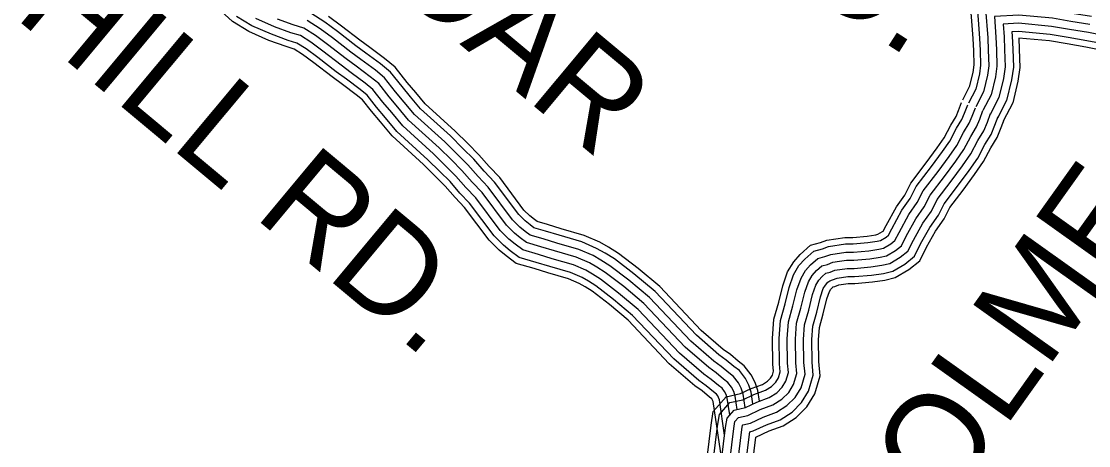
# Model space of a CAD drawing. Extents: x 1788175 to 1969470, y 584502 to 738744.
# Drawn here: x 1940356 to 1944406, y 650930 to 652541 of the extents above; entities that cross this region are included whole.
import ezdxf

# ---------------------------------------------------------------- set-up
doc = ezdxf.new("R2010")
doc.units = 0
for name, color, linetype in [('DESIGN - ROW - Right-of-Way and Easement Labels', 7, 'Continuous'), ('SURVEY - CONTOURS - Index with Text', 7, 'Continuous'), ('SURVEY - TRANSPORTATION - Roads', 7, 'Continuous')]:
    doc.layers.add(name, color=color, linetype=linetype)

msp = doc.modelspace()

# ---------------------------------------------------------------- linework, layer by layer
at = {"layer": 'SURVEY - CONTOURS - Index with Text'}
for points in [[(1944427, 652614.6), (1944353.6, 652626.8), (1944280.4, 652639.4), (1944142, 652652.4), (1943954.3, 652640.2), (1943966.9, 652475.2), (1943968.8, 652429), (1943970.5, 652375.3), (1943966.2, 652346.7), (1943953.4, 652292.6), (1943927.3, 652242.1)], [(1944422.3, 652589.3), (1944349.4, 652601.5), (1944277.1, 652613.9), (1944141.6, 652626.6), (1943981.9, 652616.3), (1943992.6, 652476.7), (1943994.5, 652430), (1943996.3, 652373.8), (1943991.5, 652341.8), (1943977.7, 652283.6), (1943950.2, 652230.3)], [(1944416.7, 652558.8), (1944344.2, 652570.9), (1944273, 652583.1), (1944141.1, 652595.5), (1944015.2, 652587.4), (1944023.5, 652478.5), (1944025.5, 652431.1), (1944027.4, 652371.9), (1944021.9, 652335.9), (1944007, 652272.8), (1943977.7, 652216.1)], [(1944411.1, 652528.3), (1944339, 652540.4), (1944268.9, 652552.4), (1944140.7, 652564.4), (1944048.5, 652558.5), (1944054.5, 652480.3), (1944056.5, 652432.2), (1944058.4, 652370.1), (1944052.4, 652330), (1944036.3, 652261.9), (1944005.2, 652201.8)], [(1944411.1, 652528.3), (1944339, 652540.4), (1944268.9, 652552.4), (1944140.7, 652564.4), (1944048.5, 652558.5), (1944054.5, 652480.3), (1944056.5, 652432.2), (1944058.4, 652370.1), (1944052.4, 652330), (1944036.3, 652261.9), (1944005.2, 652201.8)], [(1944486.2, 652481.7), (1944405.5, 652497.8), (1944333.8, 652509.8), (1944264.8, 652521.6), (1944140.2, 652533.4), (1944081.8, 652529.6), (1944085.4, 652482.1), (1944087.5, 652433.3), (1944089.5, 652368.3), (1944082.9, 652324.2), (1944065.6, 652251.1), (1944032.8, 652187.6)], [(1944481.2, 652451.1), (1944399.9, 652467.3), (1944328.7, 652479.2), (1944260.7, 652490.9), (1944139.8, 652502.3), (1944115.1, 652500.7), (1944116.4, 652483.9), (1944118.4, 652434.5), (1944120.6, 652366.4), (1944113.3, 652318.3), (1944094.9, 652240.2), (1944060.3, 652173.3)], [(1944477.2, 652426.6), (1944395.5, 652443), (1944324.5, 652454.9), (1944257.5, 652466.4), (1944141.4, 652477.3), (1944143.1, 652435.4), (1944145.4, 652365), (1944137.6, 652313.6), (1944118.3, 652231.6), (1944082.2, 652162)], [(1942958.4, 650883.9), (1942973.3, 651007.6), (1942981.7, 651060.2), (1943031.3, 651116.2), (1943085.5, 651127.9), (1943126, 651147.1), (1943168.9, 651162.9), (1943187.4, 651174.7), (1943199.5, 651186.6), (1943206.2, 651197.7), (1943210.6, 651212.9), (1943208.1, 651239.9), (1943206.7, 651337.2), (1943212, 651409.9), (1943230.3, 651474.7), (1943245.4, 651537.5), (1943264.1, 651589.7), (1943286.9, 651628.2), (1943312, 651656.2), (1943351.1, 651691), (1943388.2, 651700.9), (1943412.9, 651710.6), (1943481.3, 651720.7), (1943511.6, 651720.6), (1943565.2, 651725.6), (1943599, 651730.5), (1943606.8, 651732.4), (1943624.3, 651742.6), (1943626.8, 651744.6), (1943637.4, 651765.4), (1943676.8, 651836.8), (1943708.2, 651881.4), (1943731.3, 651926.7), (1943790, 652004.1), (1943831.2, 652060.4), (1943857.9, 652099), (1943883.3, 652147), (1943903.2, 652179.3), (1943912.3, 652201.7), (1943924.2, 652232.8)], [(1942982.9, 650880.3), (1942997.7, 651004.1), (1943005, 651049.1), (1943044.5, 651093.8), (1943093.4, 651104.4), (1943135.6, 651124.3), (1943180, 651140.6), (1943202.9, 651155.3), (1943219, 651171.2), (1943229, 651187.7), (1943235.7, 651210.5), (1943232.8, 651241.2), (1943231.4, 651336.5), (1943236.5, 651405.6), (1943254.3, 651468.4), (1943269.2, 651530.5), (1943286.6, 651579.2), (1943306.9, 651613.5), (1943329.4, 651638.6), (1943363.1, 651668.6), (1943396, 651677.4), (1943419.3, 651686.6), (1943483.1, 651696), (1943512.7, 651695.8), (1943568.1, 651701.1), (1943603.7, 651706.2), (1943616.1, 651709.2), (1943638.3, 651722.1), (1943646.5, 651728.7), (1943659.2, 651753.8), (1943697.8, 651823.6), (1943729.5, 651868.6), (1943752.3, 651913.5), (1943809.8, 651989.3), (1943851.4, 652046.1), (1943879.1, 652086.2), (1943904.7, 652134.8), (1943925.3, 652168.1), (1943935.3, 652192.6), (1943947.3, 652223.9)], [(1943013.6, 650875.9), (1943028.4, 650999.8), (1943034.2, 651035.3), (1943061, 651065.6), (1943103.5, 651074.8), (1943147.6, 651095.7), (1943193.8, 651112.7), (1943222.4, 651131), (1943243.5, 651151.9), (1943257.6, 651175.1), (1943267.1, 651207.5), (1943263.8, 651242.8), (1943262.4, 651335.6), (1943267.2, 651400.1), (1943284.3, 651460.6), (1943298.9, 651521.6), (1943314.8, 651565.9), (1943332, 651595.1), (1943351.3, 651616.6), (1943378.2, 651640.6), (1943405.7, 651647.9), (1943427.4, 651656.4), (1943485.3, 651665), (1943514.1, 651664.8), (1943571.8, 651670.3), (1943609.6, 651675.7), (1943627.8, 651680.2), (1943656, 651696.5), (1943671.1, 651708.8), (1943686.6, 651739.3), (1943724.1, 651807.1), (1943756.1, 651852.6), (1943778.7, 651897), (1943834.7, 651970.8), (1943876.7, 652028.1), (1943905.7, 652070.1), (1943931.6, 652119.3), (1943953.1, 652154), (1943964.2, 652181.2), (1943976.3, 652212.9)], [(1943044.3, 650871.4), (1943059.2, 650995.5), (1943063.3, 651021.5), (1943077.4, 651037.5), (1943113.5, 651045.3), (1943159.6, 651067), (1943207.7, 651084.8), (1943241.9, 651106.6), (1943268, 651132.5), (1943286.2, 651162.4), (1943298.5, 651204.4), (1943294.8, 651244.5), (1943293.4, 651334.7), (1943297.9, 651394.7), (1943314.3, 651452.7), (1943328.7, 651512.7), (1943343, 651552.7), (1943357.1, 651576.7), (1943373.2, 651594.6), (1943393.4, 651612.5), (1943415.4, 651618.4), (1943435.4, 651626.3), (1943461.4, 651630.1), (1943487.5, 651634), (1943515.4, 651633.8), (1943575.5, 651639.5), (1943615.5, 651645.2), (1943639.5, 651651.1), (1943673.6, 651670.9), (1943695.7, 651688.8), (1943714, 651724.8), (1943750.4, 651790.7), (1943782.7, 651836.6), (1943805, 651880.5), (1943859.5, 651952.3), (1943901.9, 652010.1), (1943932.2, 652054), (1943958.6, 652103.9), (1943980.8, 652139.9), (1943993, 652169.8), (1944005.2, 652201.8)], [(1943314.3, 651452.7), (1943328.7, 651512.7), (1943343, 651552.7), (1943357.1, 651576.7), (1943373.2, 651594.6), (1943393.4, 651612.5), (1943415.4, 651618.4), (1943435.4, 651626.3), (1943461.4, 651630.1), (1943487.5, 651634), (1943515.4, 651633.8), (1943575.5, 651639.5), (1943615.5, 651645.2), (1943639.5, 651651.1), (1943673.6, 651670.9), (1943695.7, 651688.8), (1943714, 651724.8), (1943750.4, 651790.7), (1943782.7, 651836.6), (1943805, 651880.5), (1943859.5, 651952.3), (1943901.9, 652010.1), (1943932.2, 652054), (1943958.6, 652103.9), (1943980.8, 652139.9), (1943993, 652169.8), (1944005.2, 652201.8)], [(1943075, 650867), (1943089.9, 650991.2), (1943092.5, 651007.7), (1943093.9, 651009.3), (1943123.5, 651015.7), (1943171.6, 651038.4), (1943221.6, 651056.9), (1943261.3, 651082.3), (1943292.5, 651113.1), (1943314.8, 651149.8), (1943329.9, 651201.4), (1943325.8, 651246.2), (1943324.5, 651333.8), (1943328.5, 651389.3), (1943344.3, 651444.9), (1943358.4, 651503.9), (1943371.1, 651539.5), (1943382.2, 651558.2), (1943395.1, 651572.6), (1943408.5, 651584.5), (1943425.1, 651588.9), (1943443.5, 651596.1), (1943489.7, 651603), (1943516.8, 651602.8), (1943579.1, 651608.7), (1943621.4, 651614.8), (1943651.2, 651622.1), (1943691.3, 651645.3), (1943720.4, 651668.9), (1943741.4, 651710.3), (1943776.8, 651774.2), (1943809.4, 651820.5), (1943831.4, 651864), (1943884.4, 651933.7), (1943927.2, 651992.2), (1943958.8, 652037.9), (1943985.5, 652088.5), (1944008.5, 652125.7), (1944021.8, 652158.5), (1944034.2, 652190.8)], [(1943105.7, 650862.5), (1943120.1, 650983.3), (1943133.5, 650986.2), (1943183.6, 651009.8), (1943235.5, 651028.9), (1943280.8, 651057.9), (1943317, 651093.8), (1943343.4, 651137.2), (1943361.3, 651198.4), (1943356.8, 651247.8), (1943355.5, 651332.9), (1943359.2, 651383.9), (1943374.3, 651437), (1943388.2, 651495), (1943399.3, 651526.3), (1943407.4, 651539.8), (1943417, 651550.6), (1943423.6, 651556.4), (1943434.8, 651559.4), (1943451.5, 651566), (1943491.8, 651572), (1943518.2, 651571.8), (1943582.8, 651577.9), (1943627.3, 651584.3), (1943662.9, 651593), (1943708.9, 651619.7), (1943745, 651649), (1943768.8, 651695.7), (1943803.1, 651757.7), (1943836, 651804.5), (1943857.8, 651847.5), (1943909.2, 651915.2), (1943952.4, 651974.2), (1943985.3, 652021.8), (1944012.4, 652073.1), (1944036.3, 652111.6), (1944050.7, 652147.1), (1944063.1, 652179.7)], [(1943131.1, 650858.8), (1943143.5, 650962.5), (1943193.6, 650986.1), (1943247, 651005.8), (1943296.9, 651037.7), (1943337.4, 651077.7), (1943367.2, 651126.7), (1943387.4, 651195.8), (1943382.5, 651249.2), (1943381.2, 651332.1), (1943384.7, 651379.4), (1943399.1, 651430.5), (1943412.9, 651487.7), (1943422.7, 651515.3), (1943428.2, 651524.5), (1943435.2, 651532.3), (1943436.1, 651533.1), (1943442.9, 651534.9), (1943458.2, 651541), (1943493.7, 651546.2), (1943519.3, 651546.1), (1943585.8, 651552.3), (1943632.2, 651559), (1943672.6, 651568.9), (1943723.5, 651598.5), (1943765.5, 651632.4), (1943791.5, 651683.7), (1943824.9, 651744.1), (1943858.1, 651791.2), (1943879.7, 651833.7), (1943929.8, 651899.8), (1943973.4, 651959.3), (1944007.4, 652008.5), (1944034.7, 652060.3), (1944059.3, 652099.9), (1944074.6, 652137.6), (1944087.2, 652170.5)], [(1943044.3, 650871.4), (1943059.2, 650995.5), (1943063.3, 651021.5), (1943077.4, 651037.5), (1943113.5, 651045.3), (1943159.6, 651067), (1943207.7, 651084.8), (1943241.9, 651106.6), (1943268, 651132.5), (1943286.2, 651162.4), (1943298.5, 651204.4), (1943294.8, 651244.5), (1943293.4, 651334.7), (1943297.9, 651394.7), (1943314.3, 651452.7)]]:
    msp.add_lwpolyline(points, dxfattribs=at)
at = {"layer": 'SURVEY - TRANSPORTATION - Roads'}
for points in [[(1941718.6, 652159), (1941685.1, 652199.4), (1941650.4, 652243.3), (1941627.2, 652262.1), (1941574.8, 652300.9), (1941536.1, 652329.5), (1941466, 652383.7), (1941423.1, 652415.4), (1941391.7, 652435.4), (1941360.6, 652444.7), (1941295.5, 652468.6), (1941219.9, 652502), (1941157.1, 652539.7), (1941115, 652579.5)], [(1941833, 652254.1), (1941800.6, 652293), (1941756.9, 652348.3), (1941718.5, 652379.6), (1941663.2, 652420.5), (1941625.7, 652448.2), (1941555.6, 652502.3), (1941507.3, 652538), (1941454.2, 652571.9)], [(1941737.6, 652174.8), (1941704.3, 652214.9), (1941668.1, 652260.7), (1941642.4, 652281.6), (1941589.5, 652320.8), (1941551, 652349.2), (1941480.9, 652403.4), (1941437.1, 652435.8), (1941402.1, 652458.1), (1941368.5, 652468.2), (1941304.8, 652491.6), (1941231.3, 652524), (1941172.1, 652559.5)], [(1941761.4, 652194.6), (1941728.3, 652234.5), (1941690.3, 652282.6), (1941661.4, 652306.1), (1941607.9, 652345.7), (1941569.7, 652374), (1941499.6, 652428.1), (1941454.6, 652461.4), (1941415.1, 652486.5), (1941378.3, 652497.6), (1941316.4, 652520.3), (1941245.6, 652551.6)], [(1941785.3, 652214.5), (1941752.4, 652254), (1941712.5, 652304.5), (1941680.4, 652330.6), (1941626.4, 652370.7), (1941588.3, 652398.7), (1941518.3, 652452.8), (1941472.2, 652486.9), (1941428.1, 652515), (1941388.1, 652527), (1941328, 652549.1)], [(1941785.3, 652214.5), (1941752.4, 652254), (1941712.5, 652304.5), (1941680.4, 652330.6), (1941626.4, 652370.7), (1941588.3, 652398.7), (1941518.3, 652452.8), (1941472.2, 652486.9), (1941428.1, 652515), (1941388.1, 652527), (1941328, 652549.1)], [(1941809.1, 652234.3), (1941776.5, 652273.5), (1941734.7, 652326.4), (1941699.5, 652355.1), (1941644.8, 652395.6), (1941607, 652423.5), (1941536.9, 652477.6), (1941489.8, 652512.5), (1941441.2, 652543.4)], [(1941852.7, 652270.5), (1941820.6, 652309.2), (1941775.3, 652366.5), (1941734.3, 652399.9), (1941678.5, 652441.2), (1941641.2, 652468.7), (1941571.1, 652522.8), (1941521.9, 652559.3)], [(1943132.5, 651088.5), (1943125.9, 651133), (1943116.7, 651160.4), (1943103.9, 651185.8), (1943081, 651215.2), (1943059.9, 651231), (1943031.2, 651255.4), (1943003.3, 651275.2), (1942917.6, 651349.1), (1942760.7, 651515.2), (1942680.7, 651582.3), (1942607, 651638.8), (1942571.3, 651661), (1942539.3, 651679.2), (1942482.5, 651704), (1942396.9, 651728.8), (1942344.9, 651744.6), (1942301.2, 651757.4), (1942287.2, 651767.9), (1942268.5, 651783.1), (1942243.8, 651807.6), (1942151.9, 651930.9), (1942112.2, 651972.6), (1942073.5, 652017.1), (1942031.7, 652058.7), (1941984.6, 652105.6), (1941870.5, 652209.2), (1941832.8, 652254.2)], [(1943157, 651099.1), (1943151, 651139.1), (1943140.5, 651170.4), (1943125.8, 651199.7), (1943099.1, 651233.8), (1943075.9, 651251.1), (1943047.1, 651275.7), (1943019.2, 651295.5), (1942935.4, 651367.7), (1942778.4, 651534), (1942696.8, 651602.4), (1942621.6, 651660), (1942584.4, 651683.1), (1942550.8, 651702.2), (1942491.3, 651728.2), (1942404.3, 651753.4), (1942352.3, 651769.2), (1942312.9, 651780.8), (1942303, 651788.2), (1942285.7, 651802.2), (1942263.3, 651824.5), (1942171.6, 651947.6), (1942131.2, 651989.9), (1942092.3, 652034.7), (1942049.9, 652076.9), (1942002.3, 652124.3), (1941889.1, 652227), (1941852.6, 652270.7)], [(1943072.9, 651068.2), (1943065.4, 651118.5), (1943059.3, 651136.5), (1943051.3, 651152.5), (1943037.2, 651170.5), (1943021.2, 651182.5), (1942993.1, 651206.4), (1942965, 651226.4), (1942874.7, 651304.2), (1942718.1, 651470), (1942641.9, 651533.9), (1942571.7, 651587.8), (1942539.6, 651607.7), (1942511.5, 651623.7), (1942461.4, 651645.5), (1942379.3, 651669.3), (1942327.2, 651685.2), (1942273.1, 651701), (1942249, 651719), (1942227, 651737), (1942196.9, 651766.9), (1942104.4, 651890.9), (1942066.3, 651930.8), (1942028.1, 651974.8), (1941988, 652014.7), (1941941.8, 652060.7), (1941825.7, 652166.1), (1941785.3, 652214.5)], [(1943072.9, 651068.2), (1943065.4, 651118.5), (1943059.3, 651136.5), (1943051.3, 651152.5), (1943037.2, 651170.5), (1943021.2, 651182.5), (1942993.1, 651206.4), (1942965, 651226.4), (1942874.7, 651304.2), (1942718.1, 651470), (1942641.9, 651533.9), (1942571.7, 651587.8), (1942539.6, 651607.7), (1942511.5, 651623.7), (1942461.4, 651645.5), (1942379.3, 651669.3), (1942327.2, 651685.2), (1942273.1, 651701), (1942249, 651719), (1942227, 651737), (1942196.9, 651766.9), (1942104.4, 651890.9), (1942066.3, 651930.8), (1942028.1, 651974.8), (1941988, 652014.7), (1941941.8, 652060.7), (1941825.7, 652166.1), (1941785.3, 652214.5)], [(1943103.2, 651074.8), (1943095.7, 651125.8), (1943088, 651148.5), (1943077.6, 651169.2), (1943059.1, 651192.9), (1943040.5, 651206.7), (1943012.2, 651230.9), (1942984.2, 651250.8), (1942896.2, 651326.7), (1942739.4, 651492.6), (1942661.3, 651558.1), (1942589.3, 651613.3), (1942555.4, 651634.4), (1942525.4, 651651.4), (1942472, 651674.8), (1942388.1, 651699), (1942336.1, 651714.9), (1942287.2, 651729.2), (1942268.1, 651743.5), (1942247.7, 651760), (1942220.3, 651787.3), (1942128.2, 651910.9), (1942089.2, 651951.7), (1942050.8, 651996), (1942009.9, 652036.7), (1941963.2, 652083.1), (1941848.1, 652187.6), (1941809.1, 652234.3)], [(1943013.7, 650876.7), (1942980.8, 651098.1), (1942979.1, 651103), (1942977.7, 651105.9), (1942976.1, 651107.9), (1942967.1, 651114.6), (1942939.7, 651137.9), (1942911.5, 651158), (1942814.7, 651241.5), (1942658.6, 651406.8), (1942587.6, 651466.2), (1942522.3, 651516.4), (1942495.3, 651533.2), (1942472.7, 651546), (1942431.9, 651563.8), (1942354.6, 651586.2), (1942302.4, 651602.1), (1942233.7, 651622.2), (1942195.7, 651650.6), (1942168.9, 651672.4), (1942131.2, 651710), (1942038.1, 651834.8), (1942002.2, 651872.4), (1941964.7, 651915.5), (1941926.8, 651953.3), (1941882.1, 651997.8), (1941762.9, 652105.9), (1941718.7, 652158.9)], [(1943024.8, 650969.7), (1943004.9, 651103.9), (1943002, 651112.6), (1942998.7, 651119.2), (1942993.5, 651125.8), (1942982.5, 651134), (1942954.9, 651157.5), (1942926.7, 651177.5), (1942831.8, 651259.3), (1942675.5, 651424.8), (1942603.1, 651485.5), (1942536.4, 651536.7), (1942507.9, 651554.4), (1942483.7, 651568.1), (1942440.3, 651587.1), (1942361.6, 651609.9), (1942309.4, 651625.8), (1942245, 651644.7), (1942210.9, 651670.1), (1942185.4, 651690.8), (1942149.9, 651726.2), (1942057, 651850.8), (1942020.4, 651889.1), (1941982.8, 651932.4), (1941944.3, 651970.8), (1941899.1, 652015.7), (1941780.8, 652123.1), (1941737.7, 652174.7)], [(1943044.7, 651047.2), (1943035.1, 651111.2), (1943030.7, 651124.5), (1943025, 651135.8), (1943015.4, 651148.1), (1943001.8, 651158.2), (1942974, 651181.9), (1942945.9, 651201.9), (1942853.3, 651281.8), (1942696.8, 651447.4), (1942622.5, 651509.7), (1942554, 651562.3), (1942523.8, 651581.1), (1942497.6, 651595.9), (1942450.9, 651616.3), (1942370.5, 651639.6), (1942318.3, 651655.5), (1942259, 651672.9), (1942230, 651694.5), (1942206.2, 651713.9), (1942173.4, 651746.6), (1942080.7, 651870.8), (1942043.4, 651909.9), (1942005.5, 651953.6), (1941966.1, 651992.7), (1941920.5, 652038.2), (1941803.2, 652144.6), (1941761.5, 652194.6)]]:
    msp.add_lwpolyline(points, dxfattribs=at)

# ---------------------------------------------------------------- texts
at = {"layer": 'DESIGN - ROW - Right-of-Way and Easement Labels'}
for s, rotation, p in [('CEDAR', 320.1692, (1941214.9, 653124.6)), ('RD.', 327.4087, (1943007.3, 652858.6)), ('HILL RD.', 320.1692, (1940325, 652559.5)), ('HOLMES', 54.5306, (1943656.2, 650388.9))]:
    msp.add_text(s, height=370, rotation=rotation, dxfattribs=at).set_placement(p)

doc.saveas('drawing.dxf')
